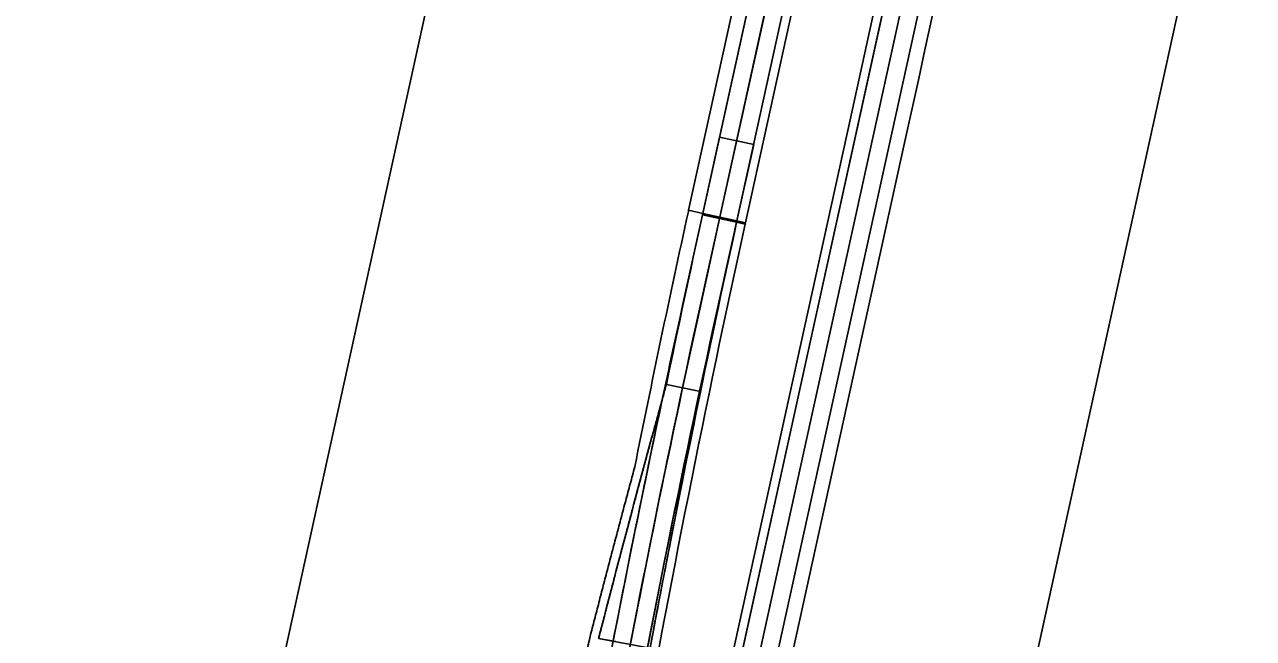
# Model space of a CAD drawing. Extents: x 14107086 to 14122011, y 8637163 to 8671583.
# Drawn here: x 14107651 to 14108496, y 8640669 to 8641091 of the extents above; entities that cross this region are included whole.
import ezdxf

# ---------------------------------------------------------------- set-up
doc = ezdxf.new("R2010")
doc.units = 0
for name, color, linetype in [('dsn_stg_shd_prev', 7, 'Continuous'), ('dsnNonPlotable', 7, 'Continuous'), ('dsnPaintExistingEdgeLineLeftYellow', 7, 'Continuous'), ('dsnPaintExistingEdgeLineRightWhite', 7, 'Continuous'), ('dsnPaintPlaceBrokenLaneWhite', 7, 'Continuous'), ('dsnPaintRemoveDoubleCenterLineYellow', 7, 'Continuous'), ('dsnShadingPaved', 7, 'Continuous'), ('dsnStgShadingPrevPav', 7, 'Continuous')]:
    doc.layers.add(name, color=color, linetype=linetype)

msp = doc.modelspace()

# ---------------------------------------------------------------- linework, layer by layer
at = {"layer": 'dsn_stg_shd_prev'}
for p, q in [((14108092.51, 8640843.67), (14108116.01, 8640838.82)), ((14108116.01, 8640838.82), (14108092.51, 8640843.67)), ((14108045.92, 8640669.04), (14108057.72, 8640666.84)), ((14108081.31, 8640662.43), (14108045.92, 8640669.04))]:
    msp.add_line(p, q, dxfattribs=at)
msp.add_lwpolyline([(14108141, 8640956.03), (14108117.56, 8640961.18), (14108129.07, 8641013.61), (14108152.51, 8641008.46)], close=True, dxfattribs=at)
msp.add_lwpolyline([(14108117.35, 8640960.26), (14108117.56, 8640961.18), (14108141, 8640956.03), (14108140.79, 8640955.11)], dxfattribs=at)
for radius, start, end in [(9512, 167.610212, 168.328257), (9488, 167.610212, 168.328257), (9488, 168.328257, 169.413861)]:
    msp.add_arc((14117407.82, 8638919.35), radius, start, end, dxfattribs=at)
msp.add_open_spline([(14108045.92, 8640669.04), (14108046.67, 8640671.96), (14108048.17, 8640677.8), (14108050.43, 8640686.55), (14108052.7, 8640695.31), (14108054.98, 8640704.06), (14108057.26, 8640712.8), (14108059.55, 8640721.55), (14108061.85, 8640730.29), (14108064.16, 8640739.03), (14108066.48, 8640747.76), (14108068.81, 8640756.5), (14108071.14, 8640765.23), (14108073.48, 8640773.95), (14108075.83, 8640782.68), (14108078.19, 8640791.4), (14108080.55, 8640800.12), (14108082.93, 8640808.84), (14108085.31, 8640817.55), (14108087.7, 8640826.26), (14108090.1, 8640834.97), (14108091.7, 8640840.77), (14108092.51, 8640843.67)], degree=3, dxfattribs=at)
at = {"layer": 'dsnNonPlotable'}
msp.add_lwpolyline([(14107651.31, 8639844.94), (14107987.7, 8641375.92), (14108480.93, 8641267.54), (14108144.54, 8639736.56)], close=True, dxfattribs=at)
at = {"layer": 'dsnPaintExistingEdgeLineLeftYellow'}
for points in [[(14108999.75, 8644898.82), (14108817.41, 8644051.98), (14108635.07, 8643205.14), (14108387.93, 8642080.12), (14108140.79, 8640955.11)], [(14108129.2, 8640590.05), (14108700.54, 8643190.87), (14109065.25, 8644884.72)]]:
    msp.add_lwpolyline(points, dxfattribs=at)
msp.add_arc((14117502.5, 8638839.63), 9597.75, 167.26751, 171.3206, dxfattribs=at)
at = {"layer": 'dsnPaintExistingEdgeLineRightWhite'}
for p, q in [((14108611.61, 8643210.19), (14108117.35, 8640960.26)), ((14108110.8, 8640394.44), (14108723.99, 8643185.77)), ((14108117.56, 8640961.18), (14108103.67, 8640897.99))]:
    msp.add_line(p, q, dxfattribs=at)
for centre, radius, start, end in [((14117394.14, 8638857.08), 9512, 167.610212, 168.016136), ((14117245.13, 8638308.71), 9497.18, 164.591267, 165.609485)]:
    msp.add_arc(centre, radius, start, end, dxfattribs=at)
at = {"layer": 'dsnPaintPlaceBrokenLaneWhite'}
msp.add_line((14108213.83, 8641343.52), (14108129.07, 8640957.69), dxfattribs=at)
for points in [[(14108987.85, 8644901.57), (14108805.68, 8644054.5), (14108623.34, 8643207.66), (14108376.21, 8642082.67), (14108129.07, 8640957.69)], [(14109076.98, 8644882.19), (14108712.26, 8643188.32), (14108099.08, 8640397.01)]]:
    msp.add_lwpolyline(points, dxfattribs=at)
msp.add_arc((14117502.5, 8638839.63), 9609.75, 167.26751, 171.3206, dxfattribs=at)
at = {"layer": 'dsnPaintRemoveDoubleCenterLineYellow'}
msp.add_line((14108115.39, 8640895.41), (14108129.28, 8640958.61), dxfattribs=at)
msp.add_lwpolyline([(14108987.85, 8644901.57), (14108805.68, 8644054.5), (14108623.34, 8643207.66), (14108129.07, 8640957.69)], dxfattribs=at)
msp.add_arc((14117394.14, 8638857.08), 9500, 167.610212, 171.325989, dxfattribs=at)
at = {"layer": 'dsnShadingPaved'}
for p, q in [((14108700.55, 8643190.92), (14108087.36, 8640399.59)), ((14108110.8, 8640394.44), (14108723.99, 8643185.77)), ((14108117.56, 8640961.18), (14108103.67, 8640897.99)), ((14108141, 8640956.03), (14108117.56, 8640961.18)), ((14108127.11, 8640892.84), (14108141, 8640956.03))]:
    msp.add_line(p, q, dxfattribs=at)
msp.add_lwpolyline([(14108999.75, 8644898.82), (14108817.41, 8644051.98), (14108635.07, 8643205.14), (14108635.07, 8643205.14), (14108387.93, 8642080.12), (14108140.79, 8640955.11), (14108117.35, 8640960.26), (14108364.49, 8642085.27), (14108611.63, 8643210.28), (14108793.95, 8644057.03), (14108976.29, 8644903.87)], close=True, dxfattribs=at)
for centre, radius, start, end in [((14117394.14, 8638857.08), 9512, 167.610212, 169.436329), ((14117394.14, 8638857.08), 9488, 167.610212, 171.325989), ((14117502.5, 8638839.63), 9621.75, 168.048489, 169.460498), ((14117245.13, 8638308.71), 9497.18, 164.591267, 165.609485)]:
    msp.add_arc(centre, radius, start, end, dxfattribs=at)
at = {"layer": 'dsnStgShadingPrevPav'}
for p, q in [((14108107.79, 8640963.33), (14108601.85, 8643212.34)), ((14108611.62, 8643210.21), (14108117.56, 8640961.18)), ((14108107.79, 8640963.33), (14108107.59, 8640962.41)), ((14108117.56, 8640961.18), (14108107.79, 8640963.33)), ((14108117.56, 8640961.18), (14108107.79, 8640963.33)), ((14108117.35, 8640960.26), (14108117.56, 8640961.18)), ((14108140.79, 8640955.11), (14108141, 8640956.03)), ((14108140.79, 8640955.11), (14108146.65, 8640953.82)), ((14108141, 8640956.03), (14108146.86, 8640954.75)), ((14108146.86, 8640954.75), (14108146.65, 8640953.82))]:
    msp.add_line(p, q, dxfattribs=at)
for points in [[(14108999.75, 8644898.82), (14108817.41, 8644051.98), (14108635.07, 8643205.14), (14108387.93, 8642080.12), (14108140.79, 8640955.11)], [(14108146.65, 8640953.82), (14108640.94, 8643203.86), (14109005.62, 8644897.55)]]:
    msp.add_lwpolyline(points, dxfattribs=at)
msp.add_lwpolyline([(14108081.5, 8640400.87), (14108123.34, 8640591.33), (14108126.55, 8640605.98), (14108216.67, 8641016.2), (14108268.16, 8641250.61), (14108382.95, 8641773.15), (14108422.02, 8641764.57), (14108309.38, 8641251.8), (14108270.22, 8641073.55), (14108265.93, 8641054.01), (14108255.74, 8641007.62), (14108202.1, 8640763.44), (14108120.56, 8640392.29)], close=True, dxfattribs=at)
for radius, end in [(9522, 168.688952), (9488, 172.222077), (9482, 172.222077), (9512, 168.328257)]:
    msp.add_arc((14117407.82, 8638919.35), radius, 167.610212, end, dxfattribs=at)
for points, degree in [([(14108045.92, 8640669.04), (14108046.67, 8640671.96), (14108048.17, 8640677.8), (14108050.43, 8640686.55), (14108052.7, 8640695.31), (14108054.98, 8640704.06), (14108057.26, 8640712.8), (14108059.55, 8640721.55), (14108061.85, 8640730.29), (14108064.16, 8640739.03), (14108066.48, 8640747.76), (14108068.81, 8640756.5), (14108071.14, 8640765.23), (14108073.48, 8640773.95), (14108075.83, 8640782.68), (14108078.19, 8640791.4), (14108080.55, 8640800.12), (14108082.93, 8640808.84), (14108085.31, 8640817.55), (14108087.7, 8640826.26), (14108090.1, 8640834.97), (14108091.7, 8640840.77), (14108092.51, 8640843.67)], 3), ([(14108070.77, 8640786.95), (14108070.25, 8640785.01), (14108069.2, 8640781.13), (14108067.63, 8640775.31), (14108066.07, 8640769.49), (14108064.51, 8640763.67), (14108062.96, 8640757.84), (14108061.41, 8640752.02), (14108059.86, 8640746.19), (14108058.31, 8640740.36), (14108056.77, 8640734.54), (14108055.23, 8640728.71), (14108053.7, 8640722.87), (14108052.17, 8640717.04), (14108050.64, 8640711.21), (14108049.12, 8640705.37), (14108047.6, 8640699.54), (14108046.09, 8640693.7), (14108044.58, 8640687.86), (14108043.07, 8640682.02), (14108041.56, 8640676.18), (14108040.56, 8640672.28), (14108040.06, 8640670.34)], 3), ([(14108040.07, 8640670.33), (14108039.11, 8640666.01), (14108035.79, 8640651.03), (14108029.85, 8640623.7), (14108025.19, 8640602.04), (14108020.26, 8640578.84), (14108015.47, 8640556.04), (14108010.72, 8640533.12), (14108006.03, 8640510.22), (14108001.39, 8640487.29), (14107996.81, 8640464.36), (14107992.28, 8640441.41), (14107987.82, 8640418.46), (14107983.4, 8640395.49), (14107979.05, 8640372.51), (14107974.75, 8640349.53), (14107970.51, 8640326.51), (14107966.33, 8640303.59), (14107962.15, 8640280.24), (14107958.29, 8640258.43), (14107953.48, 8640230.88), (14107950.9, 8640215.75), (14107950.15, 8640211.39)], 2)]:
    msp.add_open_spline(points, degree=degree, dxfattribs=at)

doc.saveas('drawing.dxf')
